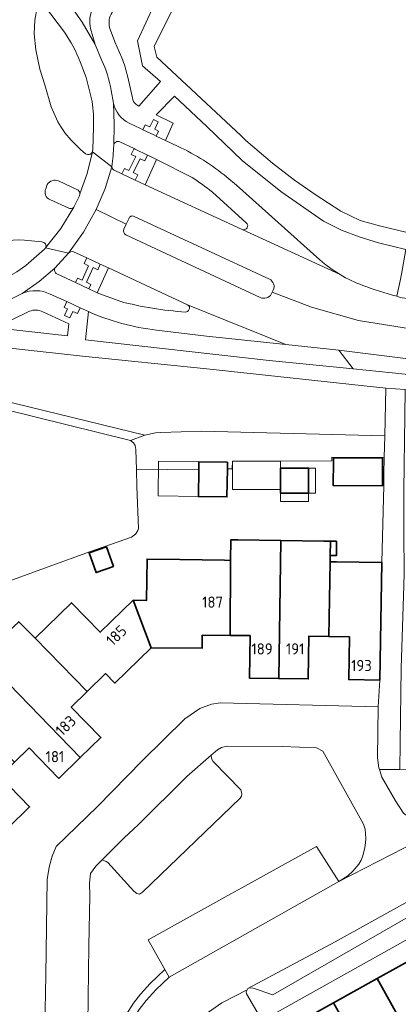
# Model space of a CAD drawing. Header units: metres. Extents: x 149984 to 156489, y 469398 to 478068.
# Tile 444 of 656: x 153737 to 153782, y 473089 to 473208. Entities that reach past the tile are written whole.
import ezdxf
from ezdxf.enums import TextEntityAlignment as Align

# ---------------------------------------------------------------- set-up
doc = ezdxf.new("R2010")
doc.units = ezdxf.units.M
doc.header["$LTSCALE"] = 0.75
for name, color, linetype, lineweight in [('B-WE-GR-BEPLANTING_CULTUUR_HEESTERS-GV', 252, 'Continuous', 18), ('B-WE-OG-BEBOUWING-GV', 6, 'Continuous', 35), ('B-WE-OG-BEBOUWING-T18', 1, 'Continuous', 18), ('B-WE-OG-BEBOUWING_LUIFEL-GV', 6, 'Continuous', 18), ('B-WE-OG-BEBOUWING_OVERBOUWING-GV', 6, 'Continuous', 18), ('B-WE-OG-TERREIN_BEGROEID-GV', 252, 'Continuous', 18), ('B-WE-OG-TERREIN_ERF-GV', 252, 'Continuous', 18), ('B-WE-OG-TERREIN_OEVER-GV', 252, 'Continuous', 18), ('B-WE-OG-WATER_MEER-GV', 252, 'Continuous', 18), ('B-WE-VH-GESLOTENVERHARDING_ASFALT-GV', 252, 'Continuous', 18), ('B-WE-VH-GESLOTENVERHARDING_BETON-GV', 252, 'Continuous', 18), ('B-WE-VH-OPENVERHARDING_BETONSTRAATSTEEN-GV', 252, 'Continuous', 18), ('B-WE-VH-OPENVERHARDING_STRAATBAKSTEEN-GV', 252, 'Continuous', 18), ('B-WE-VH-OPENVERHARDING_TEGEL-GV', 252, 'Continuous', 18)]:
    doc.layers.add(name, color=color, linetype=linetype, lineweight=lineweight)
doc.styles.add('NLCS-ISO-M750-T18', font='NLCS-ISO.ttf', dxfattribs={"height": 1.35})

msp = doc.modelspace()

# ---------------------------------------------------------------- linework, layer by layer
at = {"layer": 'B-WE-GR-BEPLANTING_CULTUUR_HEESTERS-GV', "flags": 128}
for points in [[(153750.76, 473197.718), (153751.13, 473197.478), (153753.722, 473200.468), (153751.565, 473202.34), (153750.955, 473205.36), (153752.987, 473209.733), (153749.137, 473211.453), (153747.896, 473208.779)], [(153738.845, 473209.392), (153738.567, 473207.846), (153738.489, 473206.199), (153738.688, 473204.279), (153739.172, 473201.947), (153739.769, 473200.077), (153740.561, 473197.413)], [(153742.147, 473206.411), (153739.755, 473209.605)], [(153747.603, 473206.966), (153748.215, 473205.246), (153749.059, 473203.339)], [(153745.484, 473198.038), (153744.768, 473200.95), (153744.056, 473202.847)], [(153749.783, 473200.979), (153750.353, 473198.487)], [(153745.554, 473192.222), (153745.664, 473195.001)], [(153744.088, 473192.275), (153744.695, 473191.753)], [(153745.512, 473191.982), (153745.518, 473191.995), (153745.518, 473191.997)], [(153757.553, 473188.874), (153753.276, 473191.067), (153751.897, 473187.978), (153763.604, 473182.618)], [(153764.1, 473183.429), (153760.001, 473187.125)], [(153739.425, 473181.101), (153737.313, 473181.313)], [(153732.163, 473175.425), (153734.492, 473176.424), (153736.396, 473177.504), (153737.469, 473178.279), (153739.748, 473180.246)], [(153747.467, 473177.965), (153746.09, 473174.973), (153748.844, 473173.943)], [(153756.759, 473172.648), (153757.002, 473172.715), (153757.131, 473172.823), (153757.244, 473173.069), (153757.224, 473173.277), (153757.152, 473173.404), (153757.008, 473173.518), (153747.467, 473177.965)], [(153737.929, 473172.744), (153735.717, 473171.67), (153733.504, 473170.782), (153742.508, 473169.781), (153742.67, 473171.218), (153739.516, 473172.659)], [(153749.638, 473087.92), (153750.468, 473089.25), (153751.308, 473090.35), (153752.498, 473091.62), (153754.265, 473093.321), (153752.24, 473096.91), (153762.221, 473102.433), (153763.545, 473103.165), (153772.59, 473108.17), (153775.29, 473103.94), (153776.34, 473104.6), (153776.97, 473105.2), (153777.68, 473106.04), (153777.95, 473106.51), (153778.15, 473107.05), (153778.43, 473108.05), (153778.5, 473108.58), (153778.53, 473109.12), (153778.46, 473110.25), (153778.23, 473110.87), (153773.36, 473119.67), (153772.56, 473120.08), (153768.47, 473120.21), (153761.81, 473120.26), (153761.1, 473120.11), (153760.61, 473119.83), (153759.864, 473119.175), (153759.915, 473118.756), (153760.101, 473118.411), (153763.451, 473115.008), (153763.53, 473114.715), (153763.557, 473114.476), (153763.53, 473114.237), (153763.371, 473113.998), (153751.568, 473102.646), (153751.195, 473102.407), (153750.876, 473102.487), (153750.504, 473102.779), (153747.367, 473106.235), (153747.181, 473106.341), (153746.683, 473106.548), (153745.93, 473105.8), (153745.31, 473104.88), (153745.17, 473103.73), (153745.22, 473102.17), (153745.09, 473096.18), (153744.98, 473086.78)]]:
    msp.add_lwpolyline(points, dxfattribs=at)
at = {"layer": 'B-WE-GR-BEPLANTING_CULTUUR_HEESTERS-GV'}
for points in [[(153747.896, 473208.779, 0.2190471), (153747.603, 473206.966)], [(153744.056, 473202.847, 0.05245), (153742.147, 473206.411)], [(153749.059, 473203.339, -0.0507508), (153749.783, 473200.979)], [(153745.664, 473195.001, 0.046768), (153745.484, 473198.038)], [(153750.353, 473198.487, 0.1804495), (153750.76, 473197.718)], [(153740.561, 473197.413, 0.1328541), (153744.088, 473192.275)], [(153745.159, 473191.671, 0.2289523), (153745.512, 473191.982)], [(153745.518, 473191.997, 0.1060856), (153745.554, 473192.222)], [(153744.695, 473191.753, 0.2281782), (153745.159, 473191.671)], [(153760.001, 473187.125, 0.0273946), (153757.553, 473188.874)], [(153763.604, 473182.618, 0.8636188), (153764.1, 473183.429)], [(153737.313, 473181.313, 0.1089173), (153731.914, 473180.517)], [(153739.867, 473180.397, 0.5654172), (153739.425, 473181.101)], [(153739.748, 473180.246, 0.096695), (153739.867, 473180.397)], [(153739.516, 473172.659, 0.2249487), (153737.929, 473172.744)], [(153748.844, 473173.943, 0.0483959), (153756.759, 473172.648)]]:
    msp.add_lwpolyline(points, format="xyb", dxfattribs=at)
at = {"layer": 'B-WE-GR-BEPLANTING_CULTUUR_HEESTERS-GV', "flags": 128}
msp.add_lwpolyline([(153780.822, 473157.707), (153758.68, 473158.28), (153753.77, 473158.1), (153753.156, 473158.069), (153751.831, 473157.799), (153750.13, 473157.16), (153750.5, 473156.88), (153750.67, 473156.53), (153750.75, 473156.08), (153750.833, 473153.608), (153754.557, 473153.642), (153758.363, 473153.69), (153758.375, 473154.568), (153761.823, 473154.519), (153761.811, 473153.722), (153762.406, 473153.728), (153762.422, 473154.636), (153774.441, 473154.685), (153774.437, 473155.142), (153780.764, 473155.084)], close=True, dxfattribs=at)
at = {"layer": 'B-WE-OG-BEBOUWING-GV', "flags": 128}
for points in [[(153774.617, 473154.686), (153774.595, 473151.717), (153780.535, 473151.673), (153780.559, 473155.004), (153774.62, 473155.049)], [(153758.363, 473153.69), (153758.315, 473150.383), (153761.762, 473150.333), (153761.811, 473153.722), (153761.823, 473154.519), (153758.375, 473154.568)], [(153768.238, 473153.817), (153768.231, 473150.782), (153771.611, 473150.775), (153771.618, 473153.809)], [(153768.025, 473128.42), (153768.265, 473145.078), (153763.061, 473145.153), (153762.242, 473145.165), (153762.205, 473142.685), (153762.134, 473133.629), (153764.554, 473133.61), (153764.481, 473128.47)], [(153774.067, 473133.483), (153774.227, 473142.512), (153774.238, 473143.268), (153774.262, 473144.992), (153773.48, 473145.003), (153768.265, 473145.078), (153768.025, 473128.42), (153771.57, 473128.369), (153771.644, 473133.518)], [(153775.007, 473144.981), (153774.262, 473144.992), (153774.238, 473143.268), (153774.983, 473143.258)], [(153747.21, 473144.315), (153745.126, 473143.574), (153745.967, 473141.208), (153748.051, 473141.949)], [(153761.475, 473142.696), (153756.066, 473142.774), (153752.127, 473142.831), (153752.056, 473137.853), (153750.427, 473137.876), (153752.602, 473132.125), (153758.771, 473132.075), (153758.784, 473133.655), (153762.134, 473133.629), (153762.205, 473142.685)], [(153774.227, 473142.512), (153774.067, 473133.483), (153776.552, 473133.448), (153776.479, 473128.299), (153780.238, 473128.246), (153780.483, 473142.423), (153775.004, 473142.501)], [(153752.602, 473132.125), (153750.427, 473137.876), (153746.442, 473134.014), (153743.002, 473137.56), (153738.616, 473133.309), (153744.88, 473126.847), (153747.117, 473129.027), (153748.241, 473127.874)], [(153734.199, 473129.028), (153744.06, 473118.878), (153746.554, 473121.301), (153742.973, 473124.988), (153744.88, 473126.847), (153738.616, 473133.309), (153736.623, 473135.278), (153732.181, 473131.11)], [(153744.06, 473118.878), (153734.199, 473129.028), (153732.181, 473131.11), (153727.832, 473126.894), (153736.126, 473118.337), (153737.894, 473120.054), (153741.475, 473116.367)], [(153723.56, 473122.476), (153735.309, 473110.379), (153737.939, 473112.933), (153734.358, 473116.62), (153736.126, 473118.337), (153727.832, 473126.894), (153723.421, 473122.619)], [(153790.244, 473085.946), (153785.132, 473095.136), (153779.89, 473092.22), (153784.273, 473084.34), (153787.906, 473086.362), (153788.635, 473085.051)], [(153779.762, 473080.114), (153781.382, 473081.015), (153780.653, 473082.326), (153784.273, 473084.34), (153779.89, 473092.22), (153774.648, 473089.304)], [(153774.648, 473089.304), (153769.192, 473086.269), (153769.438, 473085.827), (153769.49, 473085.733), (153770.261, 473084.347), (153767.107, 473078.975), (153769.107, 473077.782), (153771.598, 473081.943), (153773.574, 473078.387), (153777.419, 473080.527), (153778.149, 473079.216), (153779.762, 473080.114)]]:
    msp.add_lwpolyline(points, close=True, dxfattribs=at)
at = {"layer": 'B-WE-OG-BEBOUWING_LUIFEL-GV', "flags": 128}
for points in [[(153758.315, 473150.383), (153758.375, 473154.568), (153753.507, 473154.639), (153753.446, 473150.453)], [(153771.618, 473153.809), (153771.611, 473150.775), (153772.435, 473150.773), (153772.442, 473153.807)], [(153771.611, 473150.775), (153768.231, 473150.782), (153768.229, 473149.805), (153771.609, 473149.798)]]:
    msp.add_lwpolyline(points, close=True, dxfattribs=at)
at = {"layer": 'B-WE-OG-BEBOUWING_OVERBOUWING-GV', "flags": 128}
msp.add_lwpolyline([(153762.422, 473154.636), (153762.415, 473151.241), (153768.232, 473151.228), (153768.24, 473154.623)], close=True, dxfattribs=at)
at = {"layer": 'B-WE-OG-TERREIN_BEGROEID-GV', "flags": 128}
for points in [[(153782.257, 473174.544), (153782.688, 473176.412), (153782.846, 473177.208), (153783.35, 473180.2), (153780.06, 473180.99), (153777.71, 473181.74), (153775.6, 473182.52), (153773.42, 473183.6), (153768.26, 473187.21), (153763.59, 473190.95), (153759.35, 473195.04), (153755.435, 473198.694), (153753.218, 473196.448), (153755.288, 473195.423), (153754.339, 473193.355), (153755.881, 473192.624)], [(153761.769, 473188.916), (153762.901, 473187.948), (153772.968, 473178.96)], [(153745.052, 473172.693), (153744.669, 473169.281), (153766.853, 473166.785), (153776.997, 473165.78), (153775.261, 473168.027), (153768.88, 473168.711), (153759.297, 473169.738), (153753.251, 473170.471)], [(153734.36, 473162.049), (153751.831, 473157.799), (153753.156, 473158.069), (153753.77, 473158.1), (153758.68, 473158.28), (153780.822, 473157.707), (153780.95, 473163.46), (153759.32, 473165.8), (153744.336, 473167.32), (153727.553, 473169.185)]]:
    msp.add_lwpolyline(points, dxfattribs=at)
at = {"layer": 'B-WE-OG-TERREIN_BEGROEID-GV'}
for points in [[(153755.881, 473192.624, -0.0621228), (153761.769, 473188.916)], [(153772.968, 473178.96, 0.0465154), (153775.426, 473177.164)], [(153775.426, 473177.164, 0.0464868), (153778.154, 473175.865)], [(153778.154, 473175.865, 0.0280265), (153782.257, 473174.544)], [(153753.251, 473170.471, -0.0758762), (153745.052, 473172.693)]]:
    msp.add_lwpolyline(points, format="xyb", dxfattribs=at)
at = {"layer": 'B-WE-OG-TERREIN_ERF-GV', "flags": 128}
for points in [[(153755.957, 473210.723), (153752.958, 473204.683), (153753.291, 473203.417), (153763.429, 473193.931), (153764.06, 473193.35), (153767.26, 473190.6), (153769.9, 473188.54), (153772.53, 473186.73), (153775.53, 473184.83), (153777.83, 473183.69), (153780.17, 473183.05), (153787.69, 473181.23)], [(153736.623, 473135.278), (153738.616, 473133.309), (153743.002, 473137.56), (153746.442, 473134.014), (153750.427, 473137.876), (153752.056, 473137.853), (153752.127, 473142.831), (153756.066, 473142.774), (153761.475, 473142.696), (153762.205, 473142.685), (153762.242, 473145.165), (153763.061, 473145.153), (153768.265, 473145.078), (153773.48, 473145.003), (153774.262, 473144.992), (153775.007, 473144.981), (153774.983, 473143.258), (153774.238, 473143.268), (153774.227, 473142.512), (153775.004, 473142.501), (153780.483, 473142.423), (153780.689, 473151.71), (153780.722, 473153.179), (153780.762, 473155), (153780.764, 473155.084), (153774.437, 473155.142), (153774.441, 473154.685), (153762.422, 473154.636), (153762.406, 473153.728), (153761.811, 473153.722), (153761.762, 473150.333), (153758.315, 473150.383), (153758.363, 473153.69), (153754.557, 473153.642), (153750.833, 473153.608), (153750.901, 473151.59), (153751.07, 473146.54), (153751, 473146.28), (153750.9, 473146.07), (153750.74, 473145.86), (153750.23, 473145.5), (153745.31, 473143.75), (153740.168, 473141.891), (153729.68, 473138.1)], [(153739.72, 473084.25), (153739.89, 473092.63), (153740.05, 473104.16), (153740.3, 473105.67), (153740.67, 473107), (153741.15, 473108.15), (153746.1, 473112.94), (153751.56, 473118.55), (153756.69, 473123.55), (153758.51, 473124.79), (153759.9, 473125.32), (153760.99, 473125.49), (153780.039, 473125.011), (153780.238, 473128.246), (153776.479, 473128.299), (153776.552, 473133.448), (153774.067, 473133.483), (153771.644, 473133.518), (153771.57, 473128.369), (153768.025, 473128.42), (153764.481, 473128.47), (153764.554, 473133.61), (153762.134, 473133.629), (153758.784, 473133.655), (153758.771, 473132.075), (153752.602, 473132.125), (153748.241, 473127.874), (153747.117, 473129.027), (153744.88, 473126.847), (153742.973, 473124.988), (153746.554, 473121.301), (153744.06, 473118.878), (153741.475, 473116.367), (153737.894, 473120.054), (153736.126, 473118.337)], [(153734.358, 473116.62), (153737.939, 473112.933), (153735.309, 473110.379)]]:
    msp.add_lwpolyline(points, dxfattribs=at)
for points in [[(153774.617, 473154.686), (153774.62, 473155.049), (153780.559, 473155.004), (153780.535, 473151.673), (153774.595, 473151.717)], [(153768.238, 473153.817), (153771.618, 473153.809), (153771.611, 473150.775), (153768.231, 473150.782)], [(153747.21, 473144.315), (153748.051, 473141.949), (153745.967, 473141.208), (153745.126, 473143.574)], [(153790.376, 473098.053), (153795.619, 473100.969), (153801.074, 473104.004), (153803.936, 473098.856), (153806.516, 473100.293), (153806.425, 473105.075), (153805.239, 473105.052), (153800.796, 473104.967), (153800.346, 473104.958), (153800.115, 473104.954), (153798.36, 473104.92), (153794.88, 473103.38), (153782.7, 473096.5), (153766.73, 473087.56), (153763.085, 473081.505), (153767.107, 473078.975), (153770.261, 473084.347), (153769.49, 473085.733), (153769.438, 473085.827), (153769.192, 473086.269), (153774.648, 473089.304), (153779.89, 473092.22), (153785.132, 473095.136)]]:
    msp.add_lwpolyline(points, close=True, dxfattribs=at)
at = {"layer": 'B-WE-OG-TERREIN_OEVER-GV', "flags": 128}
msp.add_lwpolyline([(153734.36, 473162.049), (153733.199, 473160.142), (153733.6, 473160.52), (153734.16, 473160.78), (153734.84, 473160.92), (153750.13, 473157.16), (153751.831, 473157.799)], close=True, dxfattribs=at)
at = {"layer": 'B-WE-OG-WATER_MEER-GV', "flags": 128}
msp.add_lwpolyline([(153729.68, 473138.1), (153740.168, 473141.891), (153745.31, 473143.75), (153750.23, 473145.5), (153750.74, 473145.86), (153750.9, 473146.07), (153751, 473146.28), (153751.07, 473146.54), (153750.901, 473151.59), (153750.833, 473153.608), (153750.75, 473156.08), (153750.67, 473156.53), (153750.5, 473156.88), (153750.13, 473157.16), (153734.84, 473160.92)], dxfattribs=at)
at = {"layer": 'B-WE-VH-GESLOTENVERHARDING_ASFALT-GV', "flags": 128}
for points in [[(153746.633, 473203.093), (153745.869, 473204.949), (153744.285, 473207.641), (153742.48, 473210.19), (153740.155, 473212.523), (153739.539, 473209.784)], [(153742.48, 473210.19), (153744.285, 473207.641), (153745.869, 473204.949), (153745.301, 473206.879)], [(153740.561, 473197.413), (153739.769, 473200.077), (153739.172, 473201.947), (153738.688, 473204.279), (153738.489, 473206.199), (153738.567, 473207.846), (153738.845, 473209.392)], [(153739.755, 473209.605), (153742.147, 473206.411)], [(153744.056, 473202.847), (153744.768, 473200.95), (153745.484, 473198.038)], [(153748.095, 473192.741), (153748.164, 473195.302), (153748.059, 473197.862), (153747.791, 473199.379)], [(153748.059, 473197.862), (153748.164, 473195.302), (153748.095, 473192.741)], [(153751.327, 473194.782), (153749.941, 473195.439)], [(153745.664, 473195.001), (153745.554, 473192.222)], [(153755.881, 473192.624), (153754.339, 473193.355), (153753.231, 473193.88), (153752.956, 473194.01), (153751.601, 473194.652), (153751.327, 473194.782)], [(153748.819, 473193.192), (153750.555, 473192.364), (153750.665, 473192.312), (153752.18, 473191.589), (153752.29, 473191.537), (153753.276, 473191.067), (153757.553, 473188.874)], [(153741.417, 473188.465), (153743.706, 473187.393), (153743.79, 473187.345), (153743.844, 473187.302), (153743.895, 473187.247), (153743.923, 473187.21), (153743.949, 473187.165), (153743.972, 473187.117), (153743.995, 473187.046), (153744.004, 473187.005), (153744.01, 473186.951), (153744.015, 473186.905), (153744.872, 473189.353), (153745.518, 473191.995), (153745.512, 473191.982)], [(153744.695, 473191.753), (153744.088, 473192.275)], [(153745.518, 473191.997), (153745.518, 473191.995), (153747.878, 473190.188)], [(153747.878, 473190.188), (153747.055, 473187.557), (153745.977, 473185.02), (153749.616, 473183.27), (153749.906, 473183.903)], [(153775.426, 473177.164), (153763.604, 473182.618), (153751.897, 473187.978), (153751.793, 473188.026), (153750.781, 473188.504), (153750.672, 473188.556), (153749.153, 473189.273), (153749.077, 473189.309), (153748.141, 473189.751)], [(153772.968, 473178.96), (153762.901, 473187.948), (153761.769, 473188.916)], [(153739.886, 473187.52), (153740.077, 473188.02)], [(153760.001, 473187.125), (153764.1, 473183.429)], [(153739.867, 473180.397), (153741.697, 473182.719), (153743.282, 473185.301), (153743.18, 473185.238), (153743.112, 473185.19), (153743.01, 473185.155), (153742.915, 473185.143), (153742.757, 473185.151), (153742.656, 473185.174), (153740.395, 473186.209)], [(153749.326, 473182.637), (153749.616, 473183.27), (153745.977, 473185.02), (153744.462, 473182.296), (153742.653, 473179.758)], [(153750.579, 473184.179), (153766.888, 473176.616)], [(153763.604, 473182.618), (153775.426, 473177.164)], [(153737.313, 473181.313), (153739.425, 473181.101)], [(153765.792, 473174.4), (153749.556, 473181.946)], [(153739.748, 473180.246), (153737.469, 473178.279), (153736.396, 473177.504), (153734.492, 473176.424), (153732.163, 473175.425)], [(153735.835, 473174.299), (153737.047, 473174.887), (153739.073, 473176.349), (153741.002, 473177.936), (153742.653, 473179.758), (153739.867, 473180.397)], [(153743.255, 473179.907), (153744.834, 473179.179), (153746.468, 473178.426), (153747.467, 473177.965), (153757.008, 473173.518), (153768.88, 473168.711), (153775.261, 473168.027), (153785.559, 473166.748), (153785.574, 473166.747), (153786.651, 473166.644), (153789.873, 473166.296), (153797.26, 473165.69), (153804.64, 473165.54), (153805.73, 473165.57), (153806.646, 473165.572), (153806.66, 473169.168), (153796.152, 473169.455), (153787.442, 473170.061), (153777.662, 473171.607), (153771.973, 473173.242), (153767.242, 473175.05), (153767.122, 473174.805)], [(153741.002, 473177.936), (153739.073, 473176.349), (153737.047, 473174.887)], [(153748.844, 473173.943), (153746.09, 473174.973), (153745.095, 473175.442), (153743.467, 473176.21), (153741.235, 473177.262)], [(153767.361, 473175.294), (153767.242, 473175.05)], [(153740.438, 473174.806), (153742.413, 473173.901), (153742.415, 473173.9), (153744.049, 473173.152), (153744.051, 473173.151), (153745.052, 473172.693)], [(153767.242, 473175.05), (153771.973, 473173.242), (153777.662, 473171.607), (153787.442, 473170.061), (153796.152, 473169.455), (153806.66, 473169.168), (153806.674, 473172.726), (153790.14, 473173.339)], [(153768.88, 473168.711), (153757.008, 473173.518), (153757.152, 473173.404), (153757.224, 473173.277), (153757.244, 473173.069), (153757.131, 473172.823), (153757.002, 473172.715), (153756.759, 473172.648)], [(153753.251, 473170.471), (153759.297, 473169.738), (153768.88, 473168.711)]]:
    msp.add_lwpolyline(points, dxfattribs=at)
at = {"layer": 'B-WE-VH-GESLOTENVERHARDING_ASFALT-GV'}
for points in [[(153745.301, 473206.879, -0.1798678), (153745.527, 473209.192)], [(153742.147, 473206.411, -0.05245), (153744.056, 473202.847)], [(153747.791, 473199.379, 0.0629314), (153746.633, 473203.093)], [(153745.484, 473198.038, -0.046768), (153745.664, 473195.001)], [(153749.941, 473195.439, -0.2283814), (153748.059, 473197.862)], [(153744.088, 473192.275, -0.1328541), (153740.561, 473197.413)], [(153748.095, 473192.741, -0.5338656), (153748.819, 473193.192)], [(153745.512, 473191.982, -0.2289523), (153745.159, 473191.671)], [(153745.554, 473192.222, -0.1060856), (153745.518, 473191.997)], [(153748.013, 473191.514, 0.0081679), (153748.095, 473192.741)], [(153761.769, 473188.916, 0.0621228), (153755.881, 473192.624)], [(153745.159, 473191.671, -0.2281782), (153744.695, 473191.753)], [(153747.878, 473190.188, 0.0083625), (153748.013, 473191.514)], [(153747.945, 473189.931, -0.1433561), (153747.878, 473190.188)], [(153748.141, 473189.751, -0.1435835), (153747.945, 473189.931)], [(153740.077, 473188.02, -0.3827551), (153741.417, 473188.465)], [(153757.553, 473188.874, -0.0273946), (153760.001, 473187.125)], [(153740.395, 473186.209, -0.4218916), (153739.886, 473187.52)], [(153749.906, 473183.903, -0.4901674), (153750.579, 473184.179)], [(153749.556, 473181.946, -0.3790709), (153749.326, 473182.637)], [(153764.1, 473183.429, -0.8636188), (153763.604, 473182.618)], [(153731.914, 473180.517, -0.1089173), (153737.313, 473181.313)], [(153739.425, 473181.101, -0.5654172), (153739.867, 473180.397)], [(153739.867, 473180.397, -0.096695), (153739.748, 473180.246)], [(153742.653, 473179.758, -0.323818), (153743.255, 473179.907)], [(153775.426, 473177.164, -0.0465154), (153772.968, 473178.96)], [(153741.235, 473177.262, -0.4439121), (153741.002, 473177.936)], [(153766.888, 473176.616, -0.4151774), (153767.361, 473175.294)], [(153778.154, 473175.865, -0.0464868), (153775.426, 473177.164)], [(153737.047, 473174.887, -0.222655), (153740.438, 473174.806)], [(153782.257, 473174.544, -0.0280265), (153778.154, 473175.865)], [(153767.122, 473174.805, -0.3870456), (153765.792, 473174.4)], [(153783.561, 473174.227, -0.0083169), (153782.257, 473174.544)], [(153756.759, 473172.648, -0.0483959), (153748.844, 473173.943)], [(153745.052, 473172.693, 0.0758762), (153753.251, 473170.471)]]:
    msp.add_lwpolyline(points, format="xyb", dxfattribs=at)
at = {"layer": 'B-WE-VH-GESLOTENVERHARDING_ASFALT-GV', "flags": 128}
msp.add_lwpolyline([(153744.015, 473186.905), (153744.009, 473186.887), (153743.955, 473186.689), (153743.282, 473185.301), (153741.697, 473182.719), (153739.867, 473180.397), (153742.653, 473179.758), (153744.462, 473182.296), (153745.977, 473185.02), (153747.055, 473187.557), (153747.878, 473190.188), (153745.518, 473191.995), (153744.872, 473189.353)], close=True, dxfattribs=at)
at = {"layer": 'B-WE-VH-GESLOTENVERHARDING_BETON-GV'}
for points in [[(153741.417, 473188.465, 0.3827551), (153740.077, 473188.02)], [(153739.886, 473187.52, 0.4218916), (153740.395, 473186.209)], [(153750.579, 473184.179, 0.4901674), (153749.906, 473183.903)], [(153749.326, 473182.637, 0.3790709), (153749.556, 473181.946)], [(153767.361, 473175.294, 0.4151774), (153766.888, 473176.616)], [(153765.792, 473174.4, 0.3870456), (153767.122, 473174.805)]]:
    msp.add_lwpolyline(points, format="xyb", dxfattribs=at)
at = {"layer": 'B-WE-VH-GESLOTENVERHARDING_BETON-GV', "flags": 128}
for points in [[(153744.009, 473186.887), (153744.015, 473186.905), (153744.01, 473186.951), (153744.004, 473187.005), (153743.995, 473187.046), (153743.972, 473187.117), (153743.949, 473187.165), (153743.923, 473187.21), (153743.895, 473187.247), (153743.844, 473187.302), (153743.79, 473187.345), (153743.706, 473187.393), (153741.417, 473188.465)], [(153740.077, 473188.02), (153739.886, 473187.52)], [(153740.395, 473186.209), (153742.656, 473185.174), (153742.757, 473185.151), (153742.915, 473185.143), (153743.01, 473185.155), (153743.112, 473185.19), (153743.18, 473185.238), (153743.282, 473185.301), (153743.955, 473186.689), (153744.009, 473186.887)], [(153749.906, 473183.903), (153749.616, 473183.27), (153749.326, 473182.637)], [(153766.888, 473176.616), (153750.579, 473184.179)], [(153749.556, 473181.946), (153765.792, 473174.4)], [(153767.122, 473174.805), (153767.242, 473175.05), (153767.361, 473175.294)]]:
    msp.add_lwpolyline(points, dxfattribs=at)
at = {"layer": 'B-WE-VH-OPENVERHARDING_BETONSTRAATSTEEN-GV', "flags": 128}
for points in [[(153804.64, 473165.54), (153797.26, 473165.69), (153789.873, 473166.296), (153786.651, 473166.644), (153785.574, 473166.747), (153785.559, 473166.748), (153775.261, 473168.027), (153776.997, 473165.78), (153783.28, 473165.149), (153783.599, 473165.11), (153788.399, 473164.537), (153791.48, 473164.17), (153799.08, 473163.67), (153803.1, 473163.54)], [(153759.864, 473119.175), (153756.94, 473116.61), (153751.06, 473110.78), (153749.35, 473109.2), (153746.683, 473106.548), (153747.181, 473106.341), (153747.367, 473106.235), (153750.504, 473102.779), (153750.876, 473102.487), (153751.195, 473102.407), (153751.568, 473102.646), (153763.371, 473113.998), (153763.53, 473114.237), (153763.557, 473114.476), (153763.53, 473114.715), (153763.451, 473115.008), (153760.101, 473118.411), (153759.915, 473118.756)], [(153754.79, 473092.39), (153775.29, 473103.94), (153772.59, 473108.17), (153763.545, 473103.165), (153762.221, 473102.433), (153752.24, 473096.91), (153754.265, 473093.321)], [(153764.28, 473091.03), (153764.55, 473091.11), (153764.94, 473091.08), (153767.29, 473090.24), (153788.51, 473102.46), (153788.36, 473102.86), (153788.35, 473103.09), (153788.39, 473103.33), (153788.69, 473104.23), (153788.83, 473104.42), (153774.84, 473096.65)], [(153766.73, 473087.56), (153765.76, 473087.54), (153765.65, 473087.76), (153764.14, 473090.39), (153764.1, 473090.63), (153764.211, 473090.877), (153761.16, 473089.31), (153759.14, 473087.89), (153758.06, 473086.874), (153758.26, 473086.9), (153758.53, 473086.75), (153758.64, 473086.56), (153758.69, 473086.27), (153759.26, 473083.91), (153763.085, 473081.505)]]:
    msp.add_lwpolyline(points, close=True, dxfattribs=at)
for points in [[(153824.34, 473112.89), (153797.912, 473113.259), (153794.14, 473112.88), (153792.81, 473112.51), (153791.66, 473112.15), (153789.4, 473111.19), (153775.29, 473103.94), (153754.79, 473092.39), (153753.19, 473090.85), (153752, 473089.58), (153751.16, 473088.48)], [(153759.14, 473087.89), (153761.16, 473089.31), (153764.211, 473090.877), (153764.28, 473091.03), (153774.84, 473096.65), (153788.83, 473104.42)]]:
    msp.add_lwpolyline(points, dxfattribs=at)
at = {"layer": 'B-WE-VH-OPENVERHARDING_STRAATBAKSTEEN-GV', "flags": 128}
for points in [[(153783.07, 473112.18), (153782.1, 473113.68), (153780.47, 473116.54), (153780.168, 473117.431), (153780.09, 473117.66), (153779.94, 473118.84), (153780.039, 473125.011), (153760.99, 473125.49), (153759.9, 473125.32), (153758.51, 473124.79), (153756.69, 473123.55), (153751.56, 473118.55), (153746.1, 473112.94), (153741.15, 473108.15), (153740.67, 473107), (153740.3, 473105.67), (153740.05, 473104.16), (153739.89, 473092.63), (153739.72, 473084.25)], [(153744.98, 473086.78), (153745.09, 473096.18), (153745.22, 473102.17), (153745.17, 473103.73), (153745.31, 473104.88), (153745.93, 473105.8), (153746.683, 473106.548), (153749.35, 473109.2), (153751.06, 473110.78), (153756.94, 473116.61), (153759.864, 473119.175), (153760.61, 473119.83), (153761.1, 473120.11), (153761.81, 473120.26), (153768.47, 473120.21), (153772.56, 473120.08), (153773.36, 473119.67), (153778.23, 473110.87), (153778.46, 473110.25), (153778.53, 473109.12), (153778.5, 473108.58), (153778.43, 473108.05), (153778.15, 473107.05), (153777.95, 473106.51), (153777.68, 473106.04), (153776.97, 473105.2), (153776.34, 473104.6), (153775.29, 473103.94), (153789.4, 473111.19)]]:
    msp.add_lwpolyline(points, dxfattribs=at)
at = {"layer": 'B-WE-VH-OPENVERHARDING_TEGEL-GV', "flags": 128}
for points in [[(153747.896, 473208.779), (153749.137, 473211.453), (153752.987, 473209.733), (153750.955, 473205.36), (153751.565, 473202.34), (153753.722, 473200.468)], [(153787.69, 473181.23), (153780.17, 473183.05), (153777.83, 473183.69), (153775.53, 473184.83), (153772.53, 473186.73), (153769.9, 473188.54), (153767.26, 473190.6), (153764.06, 473193.35), (153763.429, 473193.931), (153753.291, 473203.417), (153752.958, 473204.683), (153755.957, 473210.723)], [(153745.301, 473206.879), (153745.869, 473204.949), (153746.633, 473203.093)], [(153749.059, 473203.339), (153748.215, 473205.246), (153747.603, 473206.966)], [(153750.353, 473198.487), (153749.783, 473200.979)], [(153753.722, 473200.468), (153751.13, 473197.478), (153750.76, 473197.718)], [(153747.791, 473199.379), (153748.059, 473197.862)], [(153749.941, 473195.439), (153751.327, 473194.782), (153751.601, 473194.652), (153751.883, 473195.248), (153752.45, 473194.979), (153752.882, 473195.889), (153753.475, 473195.608), (153753.043, 473194.698), (153753.509, 473194.477), (153753.231, 473193.88), (153754.339, 473193.355), (153755.288, 473195.423), (153753.218, 473196.448), (153755.435, 473198.694), (153759.35, 473195.04), (153763.59, 473190.95), (153768.26, 473187.21), (153773.42, 473183.6), (153775.6, 473182.52), (153777.71, 473181.74), (153780.06, 473180.99), (153783.35, 473180.2)], [(153748.141, 473189.751), (153749.077, 473189.309), (153749.402, 473189.979), (153749.905, 473189.722), (153750.762, 473191.404), (153750.22, 473191.661), (153750.555, 473192.364), (153748.819, 473193.192)], [(153742.653, 473179.758), (153741.002, 473177.936)], [(153741.235, 473177.262), (153743.467, 473176.21), (153743.723, 473176.75), (153744.265, 473176.494), (153745.062, 473178.241), (153744.52, 473178.488), (153744.834, 473179.179)], [(153744.834, 473179.179), (153743.255, 473179.907)], [(153782.688, 473176.412), (153782.257, 473174.544)], [(153737.047, 473174.887), (153735.835, 473174.299)], [(153783.28, 473165.149), (153776.997, 473165.78), (153766.853, 473166.785), (153744.669, 473169.281), (153745.052, 473172.693), (153744.051, 473173.151), (153743.732, 473172.452), (153743.159, 473172.714), (153742.806, 473171.943), (153742.145, 473172.246), (153742.498, 473173.017), (153742.095, 473173.202), (153742.415, 473173.9), (153742.413, 473173.901), (153740.438, 473174.806)], [(153742.508, 473169.781), (153733.504, 473170.782), (153735.717, 473171.67), (153737.929, 473172.744)], [(153739.516, 473172.659), (153742.67, 473171.218), (153742.508, 473169.781)], [(153724.923, 473169.415), (153724.345, 473168.138), (153724.261, 473167.952), (153724.918, 473167.654), (153724.673, 473167.113), (153725.46, 473166.757), (153725.227, 473166.242), (153724.44, 473166.599), (153724.176, 473166.015), (153723.518, 473166.312), (153723.024, 473165.221), (153725.268, 473164.211), (153727.553, 473169.185), (153744.336, 473167.32), (153759.32, 473165.8), (153780.95, 473163.46), (153783.282, 473163.287), (153788.28, 473162.79), (153801.87, 473161.62), (153817.27, 473161.58), (153825.721, 473161.618), (153827.64, 473161.57), (153850.41, 473161.66), (153850.476, 473165.406)], [(153788.51, 473102.46), (153767.29, 473090.24), (153764.94, 473091.08), (153764.55, 473091.11), (153764.28, 473091.03), (153764.211, 473090.877), (153764.1, 473090.63), (153764.14, 473090.39), (153765.65, 473087.76)], [(153766.73, 473087.56), (153782.7, 473096.5)]]:
    msp.add_lwpolyline(points, dxfattribs=at)
at = {"layer": 'B-WE-VH-OPENVERHARDING_TEGEL-GV'}
for points in [[(153745.527, 473209.192, 0.1798678), (153745.301, 473206.879)], [(153747.603, 473206.966, -0.2190471), (153747.896, 473208.779)], [(153746.633, 473203.093, -0.0629314), (153747.791, 473199.379)], [(153749.783, 473200.979, 0.0507508), (153749.059, 473203.339)], [(153748.059, 473197.862, 0.2283814), (153749.941, 473195.439)], [(153750.76, 473197.718, -0.1804495), (153750.353, 473198.487)], [(153748.819, 473193.192, 0.5338656), (153748.095, 473192.741)], [(153748.095, 473192.741, -0.0081679), (153748.013, 473191.514)], [(153748.013, 473191.514, -0.0083625), (153747.878, 473190.188)], [(153747.878, 473190.188, 0.1433561), (153747.945, 473189.931)], [(153747.945, 473189.931, 0.1435835), (153748.141, 473189.751)], [(153743.255, 473179.907, 0.323818), (153742.653, 473179.758)], [(153741.002, 473177.936, 0.4439121), (153741.235, 473177.262)], [(153740.438, 473174.806, 0.222655), (153737.047, 473174.887)], [(153782.257, 473174.544, 0.0083169), (153783.561, 473174.227)], [(153737.929, 473172.744, -0.2249487), (153739.516, 473172.659)]]:
    msp.add_lwpolyline(points, format="xyb", dxfattribs=at)
at = {"layer": 'B-WE-VH-OPENVERHARDING_TEGEL-GV', "flags": 128}
for points in [[(153751.601, 473194.652), (153752.956, 473194.01), (153753.231, 473193.88), (153753.509, 473194.477), (153753.043, 473194.698), (153753.475, 473195.608), (153752.882, 473195.889), (153752.45, 473194.979), (153751.883, 473195.248)], [(153750.555, 473192.364), (153750.22, 473191.661), (153750.762, 473191.404), (153749.905, 473189.722), (153749.402, 473189.979), (153749.077, 473189.309), (153749.153, 473189.273), (153750.672, 473188.556), (153750.989, 473189.215), (153750.458, 473189.486), (153751.304, 473191.146), (153751.846, 473190.889), (153752.18, 473191.589), (153750.665, 473192.312)], [(153751.793, 473188.026), (153751.897, 473187.978), (153753.276, 473191.067), (153752.29, 473191.537), (153752.18, 473191.589), (153751.846, 473190.889), (153751.304, 473191.146), (153750.458, 473189.486), (153750.989, 473189.215), (153750.672, 473188.556), (153750.781, 473188.504)], [(153746.468, 473178.426), (153744.834, 473179.179), (153744.52, 473178.488), (153745.062, 473178.241), (153744.265, 473176.494), (153743.723, 473176.75), (153743.467, 473176.21), (153745.095, 473175.442), (153745.35, 473175.981), (153744.808, 473176.238), (153745.614, 473178.005), (153746.158, 473177.757)], [(153746.09, 473174.973), (153747.467, 473177.965), (153746.468, 473178.426), (153746.158, 473177.757), (153745.614, 473178.005), (153744.808, 473176.238), (153745.35, 473175.981), (153745.095, 473175.442)], [(153744.051, 473173.151), (153744.049, 473173.152), (153742.415, 473173.9), (153742.095, 473173.202), (153742.498, 473173.017), (153742.145, 473172.246), (153742.806, 473171.943), (153743.159, 473172.714), (153743.732, 473172.452)], [(153780.039, 473125.011), (153779.94, 473118.84), (153780.09, 473117.66), (153780.168, 473117.431), (153782.65, 473117.45), (153782.674, 473120.661), (153782.802, 473129.678), (153783.122, 473139.67), (153783.17, 473141.05), (153783.139, 473146.111), (153783.109, 473151.117), (153783.238, 473160.136), (153783.282, 473163.287), (153780.95, 473163.46), (153780.822, 473157.707), (153780.764, 473155.084), (153780.762, 473155), (153780.722, 473153.179), (153780.689, 473151.71), (153780.483, 473142.423), (153780.238, 473128.246)], [(153827.1, 473116.835), (153825.038, 473116.884), (153818.92, 473117.03), (153790.53, 473117.51), (153782.65, 473117.45), (153780.168, 473117.431), (153780.47, 473116.54), (153782.1, 473113.68), (153783.07, 473112.18), (153784.04, 473111.44), (153785.05, 473110.96), (153785.97, 473110.7), (153787.17, 473110.62), (153789.4, 473111.19), (153791.66, 473112.15), (153792.81, 473112.51), (153794.14, 473112.88), (153797.912, 473113.259), (153800.06, 473115.4), (153807.65, 473115.2), (153822.39, 473115.01), (153824.34, 473112.89), (153827.07, 473112.83)], [(153748.865, 473086.382), (153749.698, 473085.894), (153750.33, 473087.15), (153751.16, 473088.48), (153752, 473089.58), (153753.19, 473090.85), (153754.79, 473092.39), (153754.265, 473093.321), (153752.498, 473091.62), (153751.308, 473090.35), (153750.468, 473089.25), (153749.638, 473087.92)]]:
    msp.add_lwpolyline(points, close=True, dxfattribs=at)

# ---------------------------------------------------------------- texts
at = {"layer": 'B-WE-OG-BEBOUWING-T18', "style": 'NLCS-ISO-M750-T18'}
for s, rotation, p in [('187', 359.6, (153760.021, 473137.646)), ('185', 44.2, (153748.413, 473133.628)), ('183', 44.1, (153742.302, 473122.747))]:
    msp.add_text(s, height=1.35, rotation=rotation, dxfattribs=at).set_placement(p, align=Align.MIDDLE)
for s, p in [('189', (153766, 473132)), ('191', (153770, 473132)), ('193', (153778, 473130)), ('181', (153741, 473119))]:
    msp.add_text(s, height=1.35, dxfattribs=at).set_placement(p, align=Align.MIDDLE)

doc.saveas('drawing.dxf')
